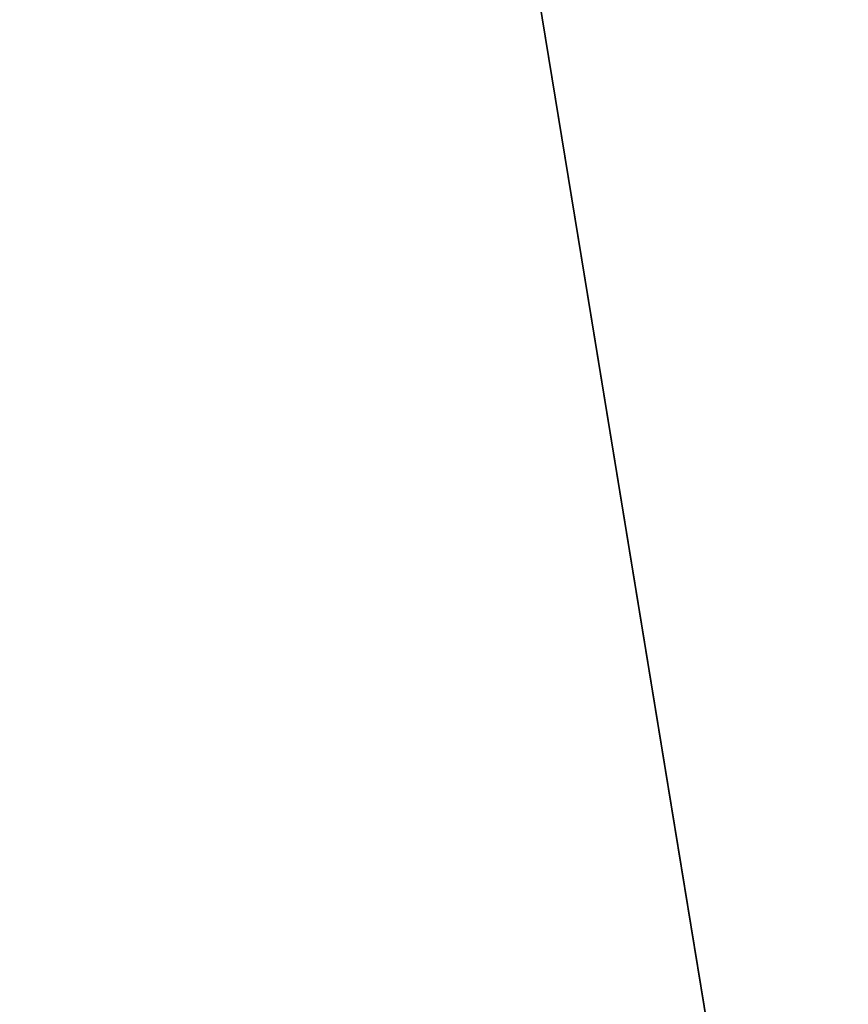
# Model space of a CAD drawing. Extents: x -200 to 200, y -434 to 356.
# Tile 1020 of 1056: x -94.97 to -94.855, y 278.221 to 278.358. Entities that reach past the tile are written whole.
import ezdxf

# ---------------------------------------------------------------- set-up
doc = ezdxf.new("R2010")
doc.units = 0
doc.header["$LTSCALE"] = 52.148148
for name, color, linetype in [('1681', 7, 'CONTINUOUS'), ('1690', 7, 'CONTINUOUS'), ('740', 7, 'CONTINUOUS'), ('805', 7, 'CONTINUOUS'), ('806', 7, 'CONTINUOUS'), ('808', 7, 'CONTINUOUS'), ('826', 7, 'CONTINUOUS')]:
    doc.layers.add(name, color=color, linetype=linetype)

msp = doc.modelspace()

# ---------------------------------------------------------------- linework, layer by layer
at = {"layer": '1681', "color": 7, "linetype": 'CONTINUOUS'}
for points in [[(-95.01546, 279.0766, 68.65), (-89.72199, 274.16569, 68.55), (-94.96826, 279.16397, 68.55), (-95.01546, 279.0766, 68.65)], [(-95.01546, 279.0766, 68.65), (-89.80289, 274.10794, 68.65), (-89.72199, 274.16569, 68.55), (-95.01546, 279.0766, 68.65)]]:
    msp.add_3dface(points, dxfattribs=at)
at = {"layer": '1690', "color": 7, "linetype": 'CONTINUOUS'}
msp.add_3dface([(-94.70438, 277.1828, 68.65), (-100, 278.85832, 68.65), (-95.48542, 274.72466, 68.55), (-94.70438, 277.1828, 68.65)], dxfattribs=at)
at = {"layer": '740', "color": 7, "linetype": 'CONTINUOUS'}
for points in [[(160, 279.22728, 9.91066), (-160, 279.22728, 9.91066), (-160, 275.39985, 6.85839), (160, 279.22728, 9.91066)], [(160, 275.39985, 6.85839), (160, 279.22728, 9.91066), (-160, 275.39985, 6.85839), (160, 275.39985, 6.85839)], [(160, 275.39985, -6.85839), (-160, 275.39985, -6.85839), (-160, 279.22728, -9.91066), (160, 275.39985, -6.85839)], [(160, 279.22728, -9.91066), (160, 275.39985, -6.85839), (-160, 279.22728, -9.91066), (160, 279.22728, -9.91066)]]:
    msp.add_3dface(points, dxfattribs=at)
at = {"layer": '805', "color": 7, "linetype": 'CONTINUOUS'}
for points in [[(-95.01546, 279.0766, 68.65), (-100, 278.85832, 68.65), (-94.70438, 277.1828, 68.65), (-95.01546, 279.0766, 68.65)], [(-92.13736, 274.86924, 68.65), (-95.01546, 279.0766, 68.65), (-94.70438, 277.1828, 68.65), (-92.13736, 274.86924, 68.65)], [(-89.80289, 274.10794, 68.65), (-95.01546, 279.0766, 68.65), (-92.13736, 274.86924, 68.65), (-89.80289, 274.10794, 68.65)]]:
    msp.add_3dface(points, dxfattribs=at)
at = {"layer": '806', "color": 7, "linetype": 'CONTINUOUS'}
msp.add_3dface([(-106.76847, 276.71304, 15.65), (-100, 279.5, 15.65), (-93.49431, 276.93976, 15.65), (-106.76847, 276.71304, 15.65)], dxfattribs=at)
at = {"layer": '808', "color": 7, "linetype": 'CONTINUOUS'}
msp.add_3dface([(-94.96826, 279.16397, 68.55), (-89.72199, 274.16569, 68.55), (-94.85092, 279.09874, 51.65), (-94.96826, 279.16397, 68.55)], dxfattribs=at)
at = {"layer": '826', "color": 7, "linetype": 'CONTINUOUS'}
for points in [[(-92.66656, 277.15645, 15.94289), (-100, 279.5, 15.65), (-100, 280.20711, 15.94289), (-92.66656, 277.15645, 15.94289)], [(-93.70065, 278.36509, 16.65), (-92.66656, 277.15645, 15.94289), (-100, 280.20711, 15.94289), (-93.70065, 278.36509, 16.65)], [(-93.49431, 276.93976, 15.65), (-100, 279.5, 15.65), (-92.66656, 277.15645, 15.94289), (-93.49431, 276.93976, 15.65)]]:
    msp.add_3dface(points, dxfattribs=at)

doc.saveas('drawing.dxf')
